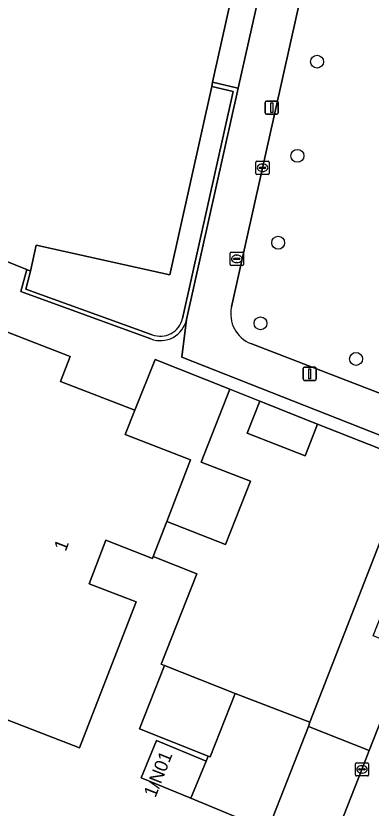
# Model space of a CAD drawing. Extents: x 160023 to 161302, y 384750 to 385707.
# Drawn here: x 160880.6 to 160907.6, y 385153.9 to 385214 of the extents above; entities that cross this region are included whole.
import ezdxf

# ---------------------------------------------------------------- set-up
doc = ezdxf.new("R2010")
doc.units = 0
for name, color, linetype in [('IMGEO_Boom', 7, 'Continuous'), ('IMGEO_Erf', 7, 'Continuous'), ('IMGEO_Groenvoorziening', 7, 'Continuous'), ('IMGEO_Kolk', 7, 'Continuous'), ('IMGEO_Lichtmast', 7, 'Continuous'), ('IMGEO_Muur', 7, 'Continuous'), ('IMGEO_Pand', 7, 'Continuous'), ('IMGEO_Pand_nummerreeks', 7, 'Continuous'), ('IMGEO_Parkeervlak_open', 7, 'Continuous'), ('IMGEO_Rijbaan_lokaal_open', 7, 'Continuous'), ('IMGEO_Rioolput', 7, 'Continuous'), ('IMGEO_Voetpad_open', 7, 'Continuous')]:
    doc.layers.add(name, color=color, linetype=linetype)

msp = doc.modelspace()

# ---------------------------------------------------------------- linework, layer by layer
at = {"layer": 'IMGEO_Boom'}
for centre in [(160903.453, 385210.521), (160901.959, 385203.38), (160900.502, 385196.785), (160899.158, 385190.674), (160906.413, 385187.973)]:
    msp.add_circle(centre, 0.489, dxfattribs=at)
at = {"layer": 'IMGEO_Erf'}
for points in [[(160890.837, 385189.497), (160880.96, 385193.078), (160881.421, 385194.745), (160853.952, 385205.689), (160861.262, 385238.461), (160855.173, 385239.821), (160855.148, 385239.714), (160854.689, 385239.823), (160858.071, 385255.114), (160858.188, 385255.088), (160859.497, 385261.028), (160859.395, 385261.056), (160859.524, 385261.541), (160879.451, 385257.147), (160879.247, 385256.255), (160880.767, 385255.903), (160881.351, 385258.406), (160859.869, 385263.225)], [(160905.226, 385253.008), (160881.676, 385258.332), (160881.008, 385255.504), (160879.178, 385255.954), (160876.372, 385243.357), (160876.227, 385242.706), (160887.777, 385240.112), (160887.81, 385240.258), (160901.784, 385237.146), (160897.896, 385219.637), (160895.524, 385208.958), (160897.344, 385208.551), (160897.467, 385208.523), (160899.859, 385219.237), (160899.541, 385219.307), (160903.427, 385236.78)], [(160893.227, 385191.036), (160897.092, 385208.271), (160895.453, 385208.639), (160892.279, 385194.348), (160882.121, 385196.595), (160881.711, 385194.629), (160881.336, 385193.272), (160890.948, 385189.812)], [(160852.819, 385192.116), (160849.252, 385193.511), (160852.173, 385200.981), (160862.81, 385196.653), (160884.721, 385188.167), (160883.988, 385186.274), (160889.62, 385184.094), (160891.151, 385187.928), (160896.82, 385185.681), (160899.107, 385184.774), (160903.494, 385183.035), (160910.612, 385180.214), (160910.968, 385181.112), (160893.199, 385188.102), (160893.536, 385190.958)], [(160899.703, 385152.239), (160893.861, 385154.646), (160890.091, 385156.199), (160891.253, 385159.02), (160895.023, 385157.467), (160895.178, 385157.843), (160889.968, 385159.904), (160891.874, 385164.721), (160891.629, 385164.825), (160894.313, 385171.677), (160891.013, 385172.975), (160890.963, 385172.845), (160887.421, 385174.217), (160886.143, 385170.917), (160889.709, 385169.557), (160885.432, 385158.46), (160878.221, 385161.253)]]:
    msp.add_lwpolyline(points, dxfattribs=at)
for centre, radius, start, end in [((160891.565, 385191.376), 2.015, 248.83138, 348.02301), ((160891.566, 385191.395), 1.7, 248.68269, 347.79581)]:
    msp.add_arc(centre, radius, start, end, dxfattribs=at)
at = {"layer": 'IMGEO_Groenvoorziening'}
for points in [[(160905.805, 385231.585), (160896.953, 385191.922)], [(160898.434, 385189.135), (160912.393, 385183.764)]]:
    msp.add_lwpolyline(points, dxfattribs=at)
msp.add_arc((160899.328, 385191.397), 2.432, 167.5398, 248.43218, dxfattribs=at)
at = {"layer": 'IMGEO_Kolk'}
for p, q in [((160898.806, 385202.048), (160898.806, 385202.9)), ((160898.881, 385202.974), (160899.733, 385202.974)), ((160899.294, 385202.754), (160899.319, 385202.754)), ((160899.807, 385202.9), (160899.807, 385202.048)), ((160899.065, 385202.468), (160899.065, 385202.48)), ((160899.503, 385202.431), (160899.105, 385202.431)), ((160899.108, 385202.517), (160899.506, 385202.517)), ((160899.317, 385202.194), (160899.292, 385202.194)), ((160899.549, 385202.48), (160899.549, 385202.468)), ((160899.733, 385201.974), (160898.881, 385201.974)), ((160906.358, 385156.413), (160906.358, 385157.265)), ((160906.433, 385157.339), (160907.285, 385157.339)), ((160906.846, 385157.119), (160906.871, 385157.119)), ((160907.359, 385157.265), (160907.359, 385156.413)), ((160906.617, 385156.833), (160906.617, 385156.845)), ((160907.055, 385156.796), (160906.657, 385156.796)), ((160906.66, 385156.882), (160907.058, 385156.882)), ((160906.869, 385156.559), (160906.844, 385156.559)), ((160907.101, 385156.845), (160907.101, 385156.833)), ((160907.285, 385156.339), (160906.433, 385156.339))]:
    msp.add_line(p, q, dxfattribs=at)
for points in [[(160898.806, 385202.048), (160898.806, 385202.9)], [(160898.881, 385202.974), (160899.733, 385202.974)], [(160899.807, 385202.9), (160899.807, 385202.048)], [(160899.733, 385201.974), (160898.881, 385201.974)], [(160906.358, 385156.413), (160906.358, 385157.265)], [(160906.433, 385157.339), (160907.285, 385157.339)], [(160907.359, 385157.265), (160907.359, 385156.413)], [(160907.285, 385156.339), (160906.433, 385156.339)]]:
    msp.add_lwpolyline(points, dxfattribs=at)
for centre, radius, start, end in [((160898.883, 385202.898), 0.0765, 91.55205, 178.44795), ((160898.883, 385202.898), 0.0765, 91.55205, 178.44795), ((160899.731, 385202.898), 0.0765, 1.55205, 88.44795), ((160899.731, 385202.898), 0.0765, 1.55205, 88.44795), ((160899.105, 385202.477), 0.0403, 85.87752, 175.75265), ((160899.102, 385202.467), 0.0366, 178.93798, 274.71019), ((160899.506, 385202.474), 0.043, 264.86636, 352.45326), ((160899.51, 385202.479), 0.0386, 1.73085, 96.63898), ((160898.883, 385202.05), 0.0765, 181.55205, 268.44795), ((160898.883, 385202.05), 0.0765, 181.55205, 268.44795), ((160899.731, 385202.05), 0.0765, 271.55205, 358.44795), ((160899.731, 385202.05), 0.0765, 271.55205, 358.44795), ((160906.435, 385157.263), 0.0765, 91.55205, 178.44795), ((160906.435, 385157.263), 0.0765, 91.55205, 178.44795), ((160907.283, 385157.263), 0.0765, 1.55205, 88.44795), ((160907.283, 385157.263), 0.0765, 1.55205, 88.44795), ((160906.435, 385156.415), 0.0765, 181.55205, 268.44795), ((160906.435, 385156.415), 0.0765, 181.55205, 268.44795), ((160906.657, 385156.842), 0.0403, 85.87752, 175.75265), ((160906.654, 385156.832), 0.0366, 178.93798, 274.71019), ((160907.058, 385156.839), 0.043, 264.86636, 352.45326), ((160907.062, 385156.844), 0.0386, 1.73085, 96.63898), ((160907.283, 385156.415), 0.0765, 271.55205, 358.44795), ((160907.283, 385156.415), 0.0765, 271.55205, 358.44795)]:
    msp.add_arc(centre, radius, start, end, dxfattribs=at)
for centre, major_axis, ratio, start_param, end_param in [((160899.293, 385202.474), (-0.387, 0.002), 0.722429, 4.712389, 7.853982), ((160899.318, 385202.474), (-0.39, 0.002), 0.717154, 1.570796, 4.712389), ((160906.845, 385156.839), (-0.387, 0.002), 0.722429, 4.712389, 7.853982), ((160906.87, 385156.839), (-0.39, 0.002), 0.717154, 1.570796, 4.712389)]:
    msp.add_ellipse(centre, major_axis=major_axis, ratio=ratio, start_param=start_param, end_param=end_param, dxfattribs=at)
at = {"layer": 'IMGEO_Lichtmast'}
for p, q in [((160899.615, 385207.533), (160900.405, 385207.533)), ((160900.405, 385207.533), (160899.615, 385207.533)), ((160899.515, 385206.633), (160899.515, 385207.433)), ((160899.515, 385207.433), (160899.515, 385206.633)), ((160900.505, 385207.433), (160900.505, 385206.633)), ((160900.505, 385206.633), (160900.505, 385207.433)), ((160900.405, 385206.533), (160899.615, 385206.533)), ((160899.615, 385206.533), (160900.405, 385206.533)), ((160902.394, 385186.447), (160902.394, 385187.247)), ((160902.394, 385187.247), (160902.394, 385186.447)), ((160902.494, 385187.347), (160903.284, 385187.347)), ((160903.284, 385187.347), (160902.494, 385187.347)), ((160903.384, 385187.247), (160903.384, 385186.447)), ((160903.384, 385186.447), (160903.384, 385187.247)), ((160903.284, 385186.347), (160902.494, 385186.347)), ((160902.494, 385186.347), (160903.284, 385186.347))]:
    msp.add_line(p, q, dxfattribs=at)
for points in [[(160899.935, 385207.408), (160900.085, 385207.408), (160900.085, 385206.658), (160899.935, 385206.658), (160899.935, 385207.408)], [(160902.814, 385187.222), (160902.964, 385187.222), (160902.964, 385186.472), (160902.814, 385186.472), (160902.814, 385187.222)]]:
    msp.add_lwpolyline(points, dxfattribs=at)
for centre, start, end in [((160899.615, 385207.433), 90, 180), ((160899.615, 385207.433), 90, 180), ((160900.405, 385207.433), 0, 90), ((160900.405, 385207.433), 360, 90), ((160899.615, 385206.633), 180, 270), ((160899.615, 385206.633), 180, 270), ((160900.405, 385206.633), 270, 0), ((160900.405, 385206.633), 270, 0), ((160902.494, 385187.247), 90, 180), ((160902.494, 385187.247), 90, 180), ((160903.284, 385187.247), 0, 90), ((160903.284, 385187.247), 360, 90), ((160902.494, 385186.447), 180, 270), ((160902.494, 385186.447), 180, 270), ((160903.284, 385186.447), 270, 0), ((160903.284, 385186.447), 270, 0)]:
    msp.add_arc(centre, 0.1, start, end, dxfattribs=at)
at = {"layer": 'IMGEO_Muur'}
for points in [[(160893.536, 385190.958), (160897.467, 385208.523), (160897.344, 385208.551), (160895.524, 385208.958), (160895.453, 385208.639), (160897.092, 385208.271), (160893.227, 385191.036)], [(160890.948, 385189.812), (160881.336, 385193.272), (160881.711, 385194.629), (160881.421, 385194.745), (160880.96, 385193.078), (160890.837, 385189.497)]]:
    msp.add_lwpolyline(points, dxfattribs=at)
for centre, radius, start, end in [((160891.565, 385191.376), 2.015, 248.83138, 348.02301), ((160891.566, 385191.395), 1.7, 248.68269, 347.79581)]:
    msp.add_arc(centre, radius, start, end, dxfattribs=at)
at = {"layer": 'IMGEO_Pand'}
for points in [[(160853.952, 385205.689), (160881.421, 385194.745), (160881.711, 385194.629), (160882.121, 385196.595), (160892.279, 385194.348), (160895.453, 385208.639), (160895.524, 385208.958), (160897.896, 385219.637), (160901.784, 385237.146), (160887.81, 385240.258), (160887.777, 385240.112), (160876.227, 385242.706), (160874.616, 385235.476), (160861.262, 385238.461)], [(160897.237, 385162.599), (160891.874, 385164.721), (160889.968, 385159.904), (160895.178, 385157.843), (160895.332, 385157.782)], [(160891.253, 385159.02), (160890.091, 385156.199), (160893.861, 385154.646), (160895.023, 385157.467)]]:
    msp.add_lwpolyline(points, close=True, dxfattribs=at)
msp.add_lwpolyline([(160878.221, 385161.253), (160885.432, 385158.46), (160889.709, 385169.557), (160886.143, 385170.917), (160887.421, 385174.217), (160890.963, 385172.845), (160891.013, 385172.975), (160892.043, 385175.634), (160893.857, 385180.317), (160888.882, 385182.244), (160889.62, 385184.094), (160883.988, 385186.274), (160884.721, 385188.167), (160862.81, 385196.653)], dxfattribs=at)
at = {"layer": 'IMGEO_Parkeervlak_open'}
for points in [[(160892.043, 385175.634), (160896.506, 385173.891), (160898.395, 385178.695), (160894.654, 385180.154), (160896.82, 385185.681), (160891.151, 385187.928), (160889.62, 385184.094), (160888.882, 385182.244), (160893.857, 385180.317)], [(160898.145, 385182.347), (160902.542, 385180.633), (160903.494, 385183.035), (160899.107, 385184.774)], [(160897.237, 385162.599), (160895.332, 385157.782), (160895.178, 385157.843), (160895.023, 385157.467), (160893.861, 385154.646), (160899.703, 385152.239), (160899.834, 385152.557), (160902.796, 385160.087), (160902.908, 385160.416)]]:
    msp.add_lwpolyline(points, close=True, dxfattribs=at)
at = {"layer": 'IMGEO_Rijbaan_lokaal_open'}
msp.add_lwpolyline([(160942.688, 385248.064), (160939.2, 385239.342), (160936.63, 385232.746), (160934.432, 385227.18), (160929.563, 385215.041), (160923.545, 385199.747), (160918.115, 385185.57), (160915.859, 385179.889), (160915.513, 385178.96), (160913.382, 385173.461), (160910.414, 385165.91), (160907.408, 385158.262), (160906.86, 385156.839), (160904.395, 385150.589)], dxfattribs=at)
msp.add_lwpolyline([(160902.908, 385160.416), (160910.612, 385180.214), (160903.494, 385183.035), (160902.542, 385180.633), (160898.145, 385182.347), (160899.107, 385184.774), (160896.82, 385185.681), (160894.654, 385180.154), (160898.395, 385178.695), (160896.506, 385173.891), (160892.043, 385175.634), (160891.013, 385172.975), (160894.313, 385171.677), (160891.629, 385164.825), (160891.874, 385164.721), (160897.237, 385162.599)], close=True, dxfattribs=at)
at = {"layer": 'IMGEO_Rioolput'}
for p, q in [((160896.856, 385195.137), (160896.856, 385195.989)), ((160896.931, 385196.063), (160897.783, 385196.063)), ((160897.115, 385195.557), (160897.115, 385195.569)), ((160897.553, 385195.52), (160897.155, 385195.52)), ((160897.158, 385195.606), (160897.556, 385195.606)), ((160897.344, 385195.843), (160897.369, 385195.843)), ((160897.599, 385195.569), (160897.599, 385195.557)), ((160897.857, 385195.989), (160897.857, 385195.137)), ((160897.783, 385195.063), (160896.931, 385195.063)), ((160897.367, 385195.283), (160897.342, 385195.283))]:
    msp.add_line(p, q, dxfattribs=at)
for points in [[(160896.856, 385195.137), (160896.856, 385195.989)], [(160896.931, 385196.063), (160897.783, 385196.063)], [(160897.857, 385195.989), (160897.857, 385195.137)], [(160897.783, 385195.063), (160896.931, 385195.063)]]:
    msp.add_lwpolyline(points, dxfattribs=at)
for centre, radius, start, end in [((160896.933, 385195.987), 0.0765, 91.55205, 178.44795), ((160896.933, 385195.987), 0.0765, 91.55205, 178.44795), ((160897.155, 385195.566), 0.0403, 85.87752, 175.75265), ((160897.152, 385195.556), 0.0366, 178.93798, 274.71019), ((160897.556, 385195.563), 0.043, 264.86636, 352.45326), ((160897.56, 385195.568), 0.0386, 1.73085, 96.63898), ((160897.781, 385195.987), 0.0765, 1.55205, 88.44795), ((160897.781, 385195.987), 0.0765, 1.55205, 88.44795), ((160896.933, 385195.139), 0.0765, 181.55205, 268.44795), ((160896.933, 385195.139), 0.0765, 181.55205, 268.44795), ((160897.781, 385195.139), 0.0765, 271.55205, 358.44795), ((160897.781, 385195.139), 0.0765, 271.55205, 358.44795)]:
    msp.add_arc(centre, radius, start, end, dxfattribs=at)
for centre, major_axis, ratio, start_param, end_param in [((160897.343, 385195.563), (-0.387, 0.002), 0.722429, 4.712389, 7.853982), ((160897.368, 385195.563), (-0.39, 0.002), 0.717154, 1.570796, 4.712389)]:
    msp.add_ellipse(centre, major_axis=major_axis, ratio=ratio, start_param=start_param, end_param=end_param, dxfattribs=at)
at = {"layer": 'IMGEO_Voetpad_open'}
for points in [[(160905.759, 385241.37), (160904.825, 385241.592), (160899.859, 385219.237), (160897.467, 385208.523), (160893.536, 385190.958), (160893.199, 385188.102), (160910.968, 385181.112), (160912.959, 385180.329), (160913.237, 385180.957), (160913.57, 385180.821), (160913.743, 385180.75), (160915.17, 385184.372)], [(160896.953, 385191.922), (160905.805, 385231.585)], [(160912.393, 385183.764), (160898.434, 385189.135)]]:
    msp.add_lwpolyline(points, dxfattribs=at)
for points in [[(160915.513, 385178.96), (160915.859, 385179.889), (160913.743, 385180.75), (160913.57, 385180.821), (160913.237, 385180.957), (160912.959, 385180.329), (160910.968, 385181.112), (160910.612, 385180.214), (160902.908, 385160.416), (160902.796, 385160.087), (160907.408, 385158.262), (160910.414, 385165.91), (160907.703, 385166.973), (160910.696, 385174.54), (160913.382, 385173.461)], [(160906.86, 385156.839), (160907.408, 385158.262), (160902.796, 385160.087), (160899.834, 385152.557), (160899.703, 385152.239), (160893.021, 385135.991), (160896.011, 385135.092), (160896.054, 385135.075), (160897.593, 385134.493), (160897.772, 385134.362), (160898.244, 385135.54), (160895.661, 385136.563), (160901.568, 385151.71), (160904.395, 385150.589)]]:
    msp.add_lwpolyline(points, close=True, dxfattribs=at)
msp.add_arc((160899.328, 385191.397), 2.432, 167.5398, 248.43218, dxfattribs=at)

# ---------------------------------------------------------------- texts
at = {"layer": 'IMGEO_Pand_nummerreeks'}
for s, rotation, p in [('1', 68.82942, (160884.374, 385173.326)), ('1/N01', 68.49857, (160891.185, 385154.644))]:
    msp.add_text(s, height=1, rotation=rotation, dxfattribs=at).set_placement(p)

doc.saveas('drawing.dxf')
